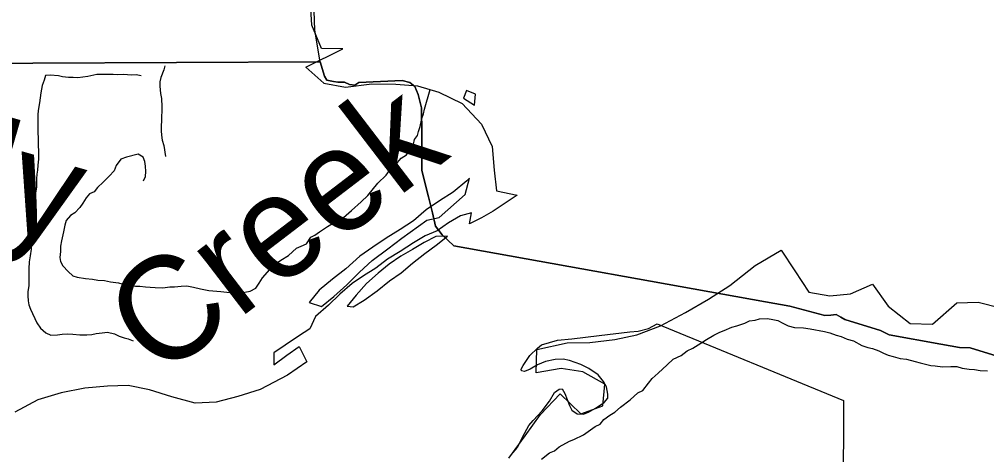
# Model space of a CAD drawing. Extents: x 1588073 to 2013523, y 1090242 to 1357120.
# Drawn here: x 1819188 to 1823866, y 1258122 to 1260228 of the extents above; entities that cross this region are included whole.
import ezdxf

# ---------------------------------------------------------------- set-up
doc = ezdxf.new("R2010")
doc.units = 0
for name, color, linetype in [('GM_X_Adjacent_County', 7, 'Continuous'), ('GM_X_County', 7, 'Continuous'), ('GM_X_Major_Lake', 7, 'Continuous'), ('GM_X_Minor_Lake', 7, 'Continuous'), ('GM_X_Minor_River', 7, 'Continuous'), ('GM_X_Minor_River_Text', 7, 'Continuous'), ('GM_X_Section', 7, 'Continuous'), ('GM_X_Township', 7, 'Continuous')]:
    doc.layers.add(name, color=color, linetype=linetype)

msp = doc.modelspace()

# ---------------------------------------------------------------- linework, layer by layer
at = {"layer": 'GM_X_Adjacent_County'}
msp.add_lwpolyline([(1817167.8, 1260006.4), (1820643.5, 1260023.1), (1820616.5, 1260176.2), (1820614.3, 1260268.2)], dxfattribs=at)
at = {"layer": 'GM_X_County'}
msp.add_lwpolyline([(1817167.8, 1260006.4), (1820643.5, 1260023.1), (1820664.7, 1259952.2), (1820675.9, 1259934.4), (1820708.3, 1259927.6), (1820728.4, 1259923.2), (1820760.8, 1259923.2), (1820784.3, 1259912), (1820811.2, 1259909.8), (1820830, 1259922.3), (1821039.3, 1259932.1), (1821077.3, 1259922.1), (1821101.1, 1259903.6), (1821116.4, 1259863.9), (1821133.2, 1259799.1), (1821135.4, 1259673.8), (1821135.4, 1259496), (1821166.7, 1259368.6), (1821185.7, 1259291.4), (1821201.4, 1259226.6), (1821232.7, 1259185.2), (1821288.6, 1259132.6), (1822797, 1258862), (1822914.4, 1258839.7), (1823083.3, 1258794.9), (1823112.3, 1258797.2), (1823138.1, 1258800.5), (1823161.5, 1258787.1), (1823179.4, 1258775.9), (1823352.8, 1258723.4), (1823394.1, 1258701), (1823644.6, 1258656.3), (1823735.2, 1258640.6), (1823786.6, 1258639.5), (1823917.4, 1258599.3)], dxfattribs=at)
at = {"layer": 'GM_X_Major_Lake'}
msp.add_line((1820574.2, 1259996.4), (1820752, 1260085.7), dxfattribs=at)
for points in [[(1820752, 1260085.7), (1820649, 1260086.7), (1820602.8, 1260199.1), (1820596.8, 1260305.5)], [(1820574.2, 1259996.4), (1820661.5, 1259919.6), (1820765.8, 1259899.6), (1820892.2, 1259915.7), (1821008.6, 1259913.7), (1821112.9, 1259905.7), (1821217.2, 1259875.6), (1821329.5, 1259821.4), (1821423.9, 1259721.1), (1821474, 1259612.7), (1821484.1, 1259498.2), (1821496.1, 1259397.9), (1821595, 1259377.3)], [(1821351.2, 1259884.3), (1821335.6, 1259846.7), (1821389.4, 1259812.1), (1821393.8, 1259866.3)], [(1821393.8, 1259866.3), (1821351.2, 1259884.3)], [(1821595, 1259377.3), (1821479.8, 1259299.7), (1821423.5, 1259268.1), (1821365.2, 1259238.4), (1821375.6, 1259292.6), (1821321.4, 1259276.9), (1821263.1, 1259243.3), (1821208.7, 1259205.6), (1821150.4, 1259180.1), (1821094.1, 1259146.4), (1821029.7, 1259104.8), (1820969.3, 1259067.2), (1820912.9, 1259023.5), (1820852.6, 1258987.9), (1820798.2, 1258950.2), (1820737.7, 1258898.6), (1820683.3, 1258844.8), (1820620.8, 1258791.2), (1820592.3, 1258731.2), (1820537.9, 1258695.6), (1820473.5, 1258651.9), (1820419.2, 1258614.3), (1820418.7, 1258556.1), (1820481.2, 1258603.7), (1820541.6, 1258645.3), (1820578.1, 1258571)], [(1820855.7, 1258869.5), (1820918.1, 1258915.1), (1820978.6, 1258962.8), (1821035, 1259002.4), (1821089.4, 1259048.1), (1821149.8, 1259095.8), (1821204.2, 1259135.4), (1821258.6, 1259179.1), (1821202.5, 1259177.6), (1821146.2, 1259148), (1821089.9, 1259114.3), (1821033.5, 1259082.7), (1820977.2, 1259043), (1820922.8, 1258999.3), (1820866.3, 1258949.6), (1820817.8, 1258893.9), (1820773.4, 1258840.1), (1820802.3, 1258836.7)], [(1821554.6, 1258105), (1821634.8, 1258213.4), (1821709, 1258315.8), (1821803.3, 1258416.2), (1821903.6, 1258319.9), (1822009.9, 1258358), (1822019.9, 1258462.4), (1821913.6, 1258522.6), (1821809.2, 1258538.7), (1821686.9, 1258518.6), (1821690.9, 1258631), (1821837.3, 1258663.1), (1821947.6, 1258665.2), (1822068, 1258679.3), (1822174.3, 1258701.4), (1822288.7, 1258745.6), (1822409, 1258809.8), (1822521.3, 1258874.1), (1822623.6, 1258940.4), (1822746, 1259036.8), (1822872.4, 1259111.1)], [(1822872.4, 1259111.1), (1822938.6, 1259010.7), (1823006.8, 1258908.3), (1823107.1, 1258890.3), (1823207.4, 1258900.3), (1823313.7, 1258946.5), (1823390, 1258840.1), (1823496.3, 1258755.8), (1823604.6, 1258753.9), (1823721, 1258856.3), (1823825.3, 1258860.3), (1823933.6, 1258832.2)], [(1820802.3, 1258836.7), (1820855.7, 1258869.5)], [(1820578.1, 1258571), (1820485.2, 1258506.3), (1820352.9, 1258438), (1820244.5, 1258403.8), (1820140.2, 1258375.7), (1820037.9, 1258371.6), (1819925.6, 1258401.7), (1819817.2, 1258435.8), (1819714.9, 1258455.9), (1819614.6, 1258453.9), (1819504.3, 1258443.8), (1819389.9, 1258421.7), (1819277.6, 1258387.5), (1819167.3, 1258327.3)]]:
    msp.add_lwpolyline(points, dxfattribs=at)
at = {"layer": 'GM_X_Minor_Lake'}
for points in [[(1821286.2, 1259391.6), (1821219.8, 1259350), (1821155.4, 1259306.4), (1821094.9, 1259252.7), (1821030.5, 1259211.1), (1820962.1, 1259169.6), (1820897.6, 1259126), (1820835.2, 1259082.3), (1820766.7, 1259020.7), (1820702.2, 1258971.1), (1820637.7, 1258917.4), (1820589.2, 1258857.6), (1820649.2, 1258839.1), (1820709.6, 1258886.8), (1820772.1, 1258944.4), (1820832.6, 1259004.1), (1820895.2, 1259061.8), (1820969.7, 1259117.3), (1821038.2, 1259168.9), (1821159, 1259256.2), (1821219.2, 1259269.8), (1821344.2, 1259381.1), (1821364.8, 1259459.2)], [(1821364.8, 1259459.2), (1821352.7, 1259447.2), (1821286.2, 1259391.6)]]:
    msp.add_lwpolyline(points, dxfattribs=at)
at = {"layer": 'GM_X_Minor_River'}
for points in [[(1819892.4, 1260003.2), (1819886.3, 1259983.2), (1819872, 1259947.2), (1819867.8, 1259925.1), (1819867.7, 1259905.1), (1819871.4, 1259868.9), (1819875.3, 1259844.8), (1819877, 1259804.7), (1819876.5, 1259736.4), (1819874.3, 1259712.4), (1819874.1, 1259688.3), (1819876, 1259668.2), (1819879.8, 1259644.1), (1819887.6, 1259618), (1819895.2, 1259563.7)], [(1819777.9, 1259954), (1819753.9, 1259960.2), (1819729.9, 1259958.4), (1819693.8, 1259960.7), (1819661.8, 1259959), (1819641.7, 1259961.1), (1819563.6, 1259961.8), (1819519.5, 1259952.1), (1819471.3, 1259944.5), (1819449.3, 1259946.7), (1819425.3, 1259946.9), (1819397.3, 1259949.1), (1819377.3, 1259955.3), (1819337.2, 1259957.6), (1819315.2, 1259955.8), (1819309, 1259933.8), (1819298.8, 1259907.8), (1819292.5, 1259871.7), (1819286.2, 1259823.6), (1819279.9, 1259787.6), (1819277.7, 1259765.5), (1819277.1, 1259679.2), (1819278.9, 1259655.1), (1819278.7, 1259619), (1819280.4, 1259588.9), (1819280.2, 1259550.8), (1819278, 1259522.7), (1819275.8, 1259498.7), (1819273.6, 1259478.6), (1819271.5, 1259456.6), (1819271.2, 1259416.4), (1819267, 1259388.4), (1819264.8, 1259364.3), (1819262.6, 1259332.2), (1819260.4, 1259308.2), (1819258.2, 1259286.1), (1819254, 1259262.1), (1819251.9, 1259242), (1819251.7, 1259213.9), (1819249.5, 1259191.9), (1819251.4, 1259169.8), (1819247.1, 1259141.7), (1819245, 1259115.7), (1819240.7, 1259083.6), (1819236.5, 1259055.5), (1819234.2, 1259021.4), (1819233.6, 1258939.2), (1819229.4, 1258911.1), (1819229.3, 1258891.1), (1819231.1, 1258867), (1819235, 1258846.9), (1819242.8, 1258826.7), (1819272.4, 1258760.3), (1819290.2, 1258734), (1819316.1, 1258711.7), (1819340.1, 1258699.5), (1819372.1, 1258701.2), (1819396.2, 1258705.1), (1819422.3, 1258706.8), (1819446.3, 1258704.6), (1819480.3, 1258702.4), (1819514.4, 1258702.1), (1819538.4, 1258703.9), (1819560.5, 1258707.7), (1819588.5, 1258711.5), (1819614.6, 1258715.3), (1819648.6, 1258707), (1819670.6, 1258694.7), (1819694.5, 1258686.5), (1819714.5, 1258682.3), (1819738.5, 1258672.1)], [(1819788.2, 1259446.2), (1819798.4, 1259468.2), (1819800.6, 1259492.3), (1819798.8, 1259518.4), (1819794.9, 1259540.5), (1819787, 1259560.6), (1819763.1, 1259574.9), (1819706.9, 1259561.3), (1819678.8, 1259551.5), (1819656.6, 1259521.6), (1819646.4, 1259495.6), (1819622.1, 1259469.7), (1819593.9, 1259439.8), (1819565.6, 1259414), (1819549.5, 1259394.1), (1819527.4, 1259384.2), (1819511.2, 1259364.3), (1819495, 1259338.3), (1819480.8, 1259318.4), (1819456.6, 1259292.5), (1819436.4, 1259278.6), (1819414.2, 1259254.7), (1819408.1, 1259232.7), (1819401.8, 1259200.6), (1819391.5, 1259156.6), (1819387.3, 1259130.5), (1819387.1, 1259104.4), (1819384.9, 1259076.4), (1819386.7, 1259056.3), (1819398.6, 1259036.1), (1819424.4, 1259007.8), (1819446.3, 1258987.6), (1819468.3, 1258981.4), (1819508.3, 1258975), (1819542.4, 1258970.7), (1819568.4, 1258966.5), (1819600.4, 1258964.2), (1819628.4, 1258958), (1819668.4, 1258953.6), (1819704.4, 1258941.3), (1819750.4, 1258936.9), (1819770.5, 1258936.7), (1819798.5, 1258934.5), (1819820.5, 1258932.3), (1819844.5, 1258930.1), (1819882.6, 1258929.8), (1819916.7, 1258933.5), (1819938.7, 1258933.3), (1819970.8, 1258937.1), (1819998.8, 1258938.8), (1820030.9, 1258932.5), (1820064.8, 1258924.2), (1820104.8, 1258915.9), (1820142.9, 1258913.6), (1820162.9, 1258911.4), (1820206.9, 1258907), (1820228.9, 1258902.8), (1820279.1, 1258908.4), (1820305.1, 1258912.2), (1820331.3, 1258928), (1820347.5, 1258952), (1820363.7, 1258977.9), (1820400.1, 1259017.8), (1820420.2, 1259039.6), (1820452.5, 1259063.5), (1820490.7, 1259085.2), (1820529, 1259121), (1820551.1, 1259130.9), (1820577.3, 1259142.7), (1820597.5, 1259174.6), (1820617.6, 1259184.5), (1820639.8, 1259200.4), (1820678, 1259226.1), (1820708.2, 1259243.9), (1820736.3, 1259257.7), (1820756.5, 1259269.6), (1820794.8, 1259303.4), (1820841.1, 1259345.1), (1820873.4, 1259375), (1820921.9, 1259434.8), (1820962.3, 1259474.6), (1820990.6, 1259514.5), (1821014.8, 1259534.3), (1821035, 1259556.2), (1821061.2, 1259572.1), (1821077.3, 1259596), (1821093.6, 1259624), (1821099.8, 1259646), (1821113.9, 1259665.9), (1821118.1, 1259686), (1821126.3, 1259710), (1821134.6, 1259748), (1821142.7, 1259770), (1821146.9, 1259794.1), (1821174.7, 1259888.1)], [(1822043.5, 1258313.8), (1822067.7, 1258327.6), (1822095.9, 1258351.5), (1822142.2, 1258387.2), (1822178.5, 1258421), (1822202.6, 1258432.8), (1822231, 1258468.7), (1822249.1, 1258490.7), (1822277.4, 1258516.5), (1822321.7, 1258556.3), (1822350, 1258584.1), (1822388.2, 1258601.9), (1822418.4, 1258623.7), (1822444.5, 1258637.5), (1822470.7, 1258653.3), (1822510.9, 1258679.1), (1822547.1, 1258700.9), (1822575.3, 1258714.7), (1822597.4, 1258722.5), (1822633.6, 1258738.3), (1822657.6, 1258746.1), (1822695.8, 1258757.8), (1822719.9, 1258769.7), (1822746, 1258773.4), (1822768.1, 1258779.3), (1822806.1, 1258781), (1822832.1, 1258776.7), (1822856.1, 1258770.5), (1822880.1, 1258758.3), (1822906, 1258746), (1822936, 1258737.8), (1822980.1, 1258735.4), (1823012.1, 1258731.1), (1823082.1, 1258718.5), (1823108.1, 1258712.2), (1823138.1, 1258699.9), (1823162.1, 1258693.7), (1823192, 1258681.4), (1823222, 1258673.2), (1823261.9, 1258650.8), (1823291.9, 1258640.5), (1823313.9, 1258636.3), (1823343.8, 1258624), (1823367.8, 1258613.8), (1823389.8, 1258603.5), (1823413.8, 1258597.3), (1823447.7, 1258587), (1823477.8, 1258584.8), (1823519.8, 1258572.4), (1823543.7, 1258566.1), (1823595.7, 1258553.7), (1823617.7, 1258551.5), (1823651.8, 1258547.2), (1823691.9, 1258548.8), (1823721.9, 1258548.6), (1823747.9, 1258540.4), (1823781.9, 1258536.1), (1823807.9, 1258533.8), (1823833.9, 1258529.6), (1823870, 1258527.3)], [(1821713.4, 1258099.8), (1821751.7, 1258131.6), (1821775.9, 1258141.4), (1821798, 1258159.3), (1821848.3, 1258187), (1821870.4, 1258194.8), (1821916.6, 1258218.5), (1821973, 1258258.2), (1821997.1, 1258270), (1822015.3, 1258291.9), (1822043.5, 1258313.8)]]:
    msp.add_lwpolyline(points, dxfattribs=at)
at = {"layer": 'GM_X_Section'}
msp.add_lwpolyline([(1821560.5, 1258115.4), (1821588.7, 1258147.3), (1821600.8, 1258163.2), (1821621.1, 1258207.1), (1821651.5, 1258263), (1821673.6, 1258286.8), (1821716, 1258334.6), (1821752.3, 1258380.4), (1821776.5, 1258422.3), (1821798.7, 1258438.2), (1821812.7, 1258440.1), (1821826.5, 1258418), (1821848.2, 1258359.8), (1821860, 1258337.7), (1821886, 1258319.5), (1821916, 1258317.4), (1821940.1, 1258327.2), (1821974.2, 1258347), (1822006.3, 1258368.8), (1822016.4, 1258374.7), (1822034.5, 1258394.7), (1822034.7, 1258414.7), (1822026.9, 1258450.7), (1822013, 1258476.8), (1821987.2, 1258509), (1821941.4, 1258539.3), (1821903.5, 1258557.6), (1821849.5, 1258577.9), (1821817.6, 1258584.1), (1821779.5, 1258582.4), (1821733.4, 1258572.7), (1821693.3, 1258556.9), (1821659.1, 1258535.1), (1821631.1, 1258525.2), (1821617.1, 1258527.3), (1821615.1, 1258535.3), (1821625.2, 1258553.3), (1821657.6, 1258601.1), (1821693.8, 1258636.9), (1821713.9, 1258652.8), (1821752, 1258664.6), (1821790.1, 1258676.4), (1821860.2, 1258681.9), (1821992.4, 1258699.1), (1822140.6, 1258716.2), (1822180.6, 1258720), (1822230.7, 1258731.7), (1822272.9, 1258755.4), (1823173.2, 1258383.6), (1823163.6, 1255545.8)], dxfattribs=at)
at = {"layer": 'GM_X_Township'}
msp.add_lwpolyline([(1823917.4, 1258599.3), (1823786.6, 1258639.5), (1823735.2, 1258640.6), (1823644.6, 1258656.3), (1823394.1, 1258701), (1823352.8, 1258723.4), (1823179.4, 1258775.9), (1823161.5, 1258787.1), (1823138.1, 1258800.5), (1823112.3, 1258797.2), (1823083.3, 1258794.9), (1822914.4, 1258839.7), (1822797, 1258862), (1821288.6, 1259132.6), (1821232.7, 1259185.2), (1821201.4, 1259226.6), (1821185.7, 1259291.4), (1821166.7, 1259368.6), (1821135.4, 1259496), (1821135.4, 1259673.8), (1821133.2, 1259799.1), (1821116.4, 1259863.9), (1821101.1, 1259903.6), (1821077.3, 1259922.1), (1821039.3, 1259932.1), (1820830, 1259922.3), (1820811.2, 1259909.8), (1820784.3, 1259912), (1820760.8, 1259923.2), (1820728.4, 1259923.2), (1820708.3, 1259927.6), (1820675.9, 1259934.4), (1820664.7, 1259952.2), (1820643.5, 1260023.1), (1817167.8, 1260006.4)], dxfattribs=at)

# ---------------------------------------------------------------- texts
at = {"layer": 'GM_X_Minor_River_Text'}
for s, height, rotation, p in [('Muddy', 500.31, 343.8621, (1817483.1, 1259686.9)), ('Creek', 500.32, 37.4144, (1819862.5, 1258480.9))]:
    msp.add_text(s, height=height, rotation=rotation, dxfattribs=at).set_placement(p)

doc.saveas('drawing.dxf')
